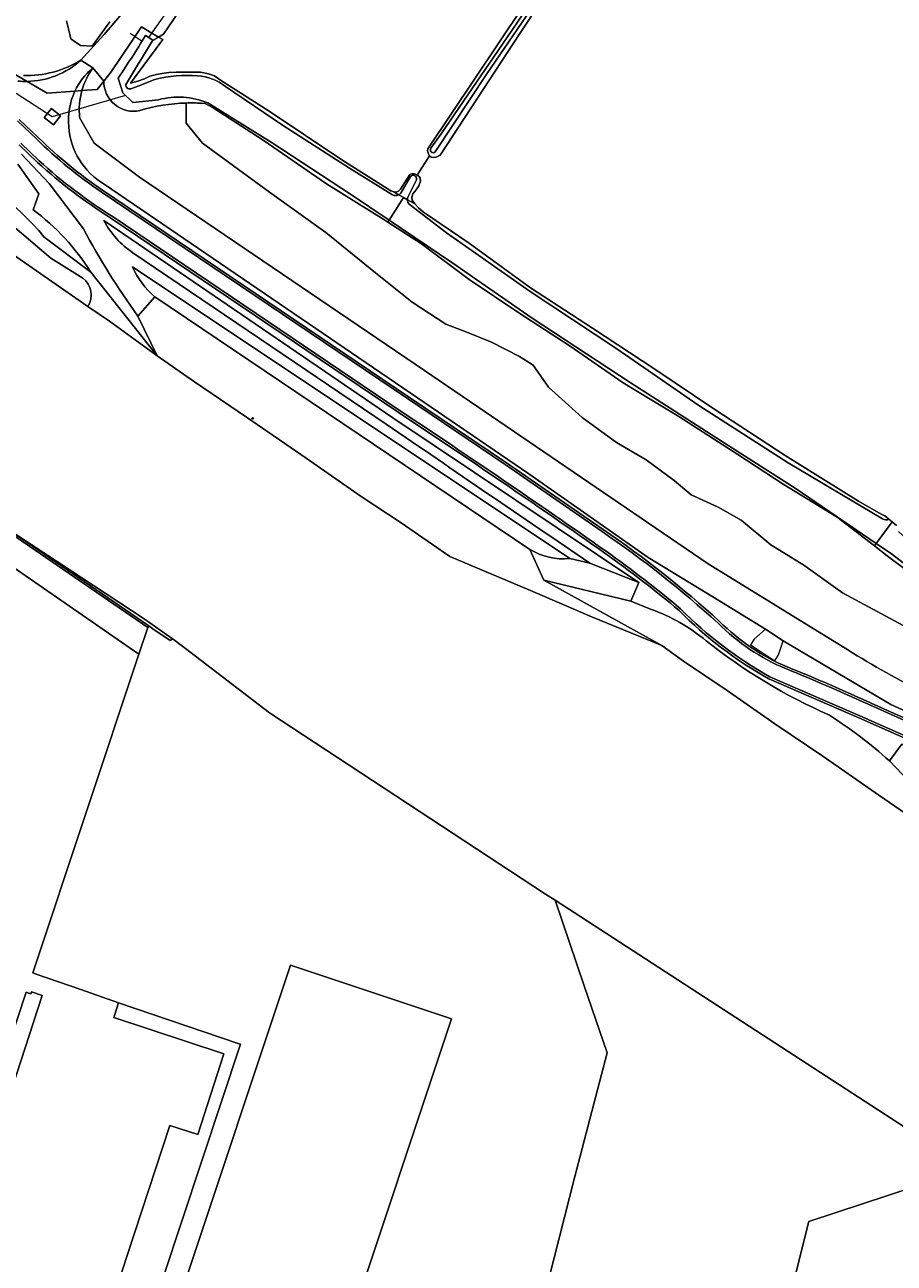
# Model space of a CAD drawing. Header units: metres. Extents: x 151448 to 154749, y 463108 to 465296.
# Tile 357 of 449: x 153305 to 153460, y 464640 to 464862. Entities that reach past the tile are written whole.
import ezdxf
from ezdxf.enums import TextEntityAlignment as Align

# ---------------------------------------------------------------- set-up
doc = ezdxf.new("R2010")
doc.units = ezdxf.units.M
doc.layers.get('0').update_dxf_attribs({"lineweight": 9})
for name, color, linetype, lineweight in [('B-PV-GK-BESCHOEIING-G', 253, 'Continuous', 9), ('B-PV-GK-KADEMUUR-GV', 253, 'Continuous', 9), ('B-PV-GR-GRAS-GV', 253, 'Continuous', 9), ('B-PV-GR-GROENVOORZIENING-GV', 253, 'Continuous', 9), ('B-PV-GR-HOUTWAL-GV', 253, 'Continuous', 9), ('B-PV-GR-STRUIK-GV', 253, 'Continuous', 9), ('B-PV-GW-TALUD_KRUIN-G', 253, 'Continuous', 9), ('B-PV-IE-MEUBILAIR-S', 253, 'Continuous', 9), ('B-PV-IE-TERREINAFSCHEIDING_KUNSTMATIG_HEKWERK-G', 253, 'Continuous', 9), ('B-PV-KW-KUNSTWERK_DUIKER-G', 253, 'Continuous', 9), ('B-PV-OG-BEBOUWING-GV', 1, 'Continuous', 9), ('B-PV-OG-BEBOUWING_BUNKER-GV', 1, 'Continuous', 9), ('B-PV-OG-TERREIN_BEGROEID-GV', 253, 'Continuous', 9), ('B-PV-OG-TERREIN_ERF-GV', 253, 'Continuous', 9), ('B-PV-OG-TERREIN_OEVER-GV', 253, 'Continuous', 9), ('B-PV-OG-WATER-GV', 253, 'Continuous', 9), ('B-PV-OG-WATER_RIVIER-GV', 253, 'Continuous', 9), ('B-PV-OG-WATER_SLOOT-GV', 253, 'Continuous', 9), ('B-PV-VH-GESLOTENVERHARDING_ASFALT-GV', 253, 'Continuous', 9), ('B-PV-VH-HALFVERHARDING_GRASBETONSTEEN-GV', 253, 'Continuous', 9), ('B-PV-VH-OPENVERHARDING_BETONSTRAATSTEEN-GV', 253, 'Continuous', 9)]:
    doc.layers.add(name, color=color, linetype=linetype, lineweight=lineweight)
doc.styles.add('NLCS-ISO', font='txt')

# ---------------------------------------------------------------- blocks, each defined once
blk = doc.blocks.new('SIE-MEUBILAIR_PAAL_HECTOMETER-SO')
blk.add_circle((0, 0), 0.75)
at = {"style": 'NLCS-ISO'}
blk.add_text('hm', height=0.75, dxfattribs=at).set_placement((0.2, 0.1), align=Align.MIDDLE_CENTER)

msp = doc.modelspace()

# ---------------------------------------------------------------- linework, layer by layer
at = {"layer": 'B-PV-GK-BESCHOEIING-G', "flags": 128}
for points in [[(153280.571, 464835.762), (153315.952, 464811.241)], [(153315.952, 464811.241), (153319.773, 464808.592)], [(153332.352, 464750.886), (153332.293, 464750.804), (153332.165, 464751.029)], [(153386.077, 464589.527), (153391.721, 464611.776), (153397.474, 464634.266), (153402.915, 464655.53), (153408.719, 464677.894), (153404.645, 464689.868), (153399.405, 464705.137)]]:
    msp.add_lwpolyline(points, dxfattribs=at)
at = {"layer": 'B-PV-GK-KADEMUUR-GV', "flags": 128}
msp.add_lwpolyline([(153213.953, 464826.221), (153213.851, 464826.004), (153223.491, 464820.459), (153227.668, 464822.39), (153233.042, 464818.61), (153241.287, 464812.81), (153259.542, 464800.237), (153267.791, 464794.251), (153273.244, 464790.649), (153300.451, 464771.881), (153326.625, 464753.874), (153326.805, 464754.147), (153300.658, 464772.114), (153295.205, 464775.868), (153291.607, 464778.358), (153284.058, 464783.581), (153273.451, 464790.882), (153267.997, 464794.484), (153259.658, 464800.46), (153241.409, 464813.041), (153227.7, 464822.706), (153223.498, 464820.732)], close=True, dxfattribs=at)
at = {"layer": 'B-PV-GR-GRAS-GV'}
for points in [[(153314.865, 464849.786, 0.0952382), (153314.46, 464844.989)], [(153325.215, 464846.221, -0.4830465), (153318.779, 464851.492)], [(153333.504, 464847.568, 0.0648542), (153325.215, 464846.221)], [(153451.73, 464749.887, 0.0263771), (153465.585, 464742.146)]]:
    msp.add_lwpolyline(points, format="xyb", dxfattribs=at)
at = {"layer": 'B-PV-GR-GRAS-GV', "flags": 128}
for points in [[(153318.779, 464851.492), (153317.602, 464849.987), (153314.865, 464849.786)], [(153461.605, 464754.209), (153450.766, 464760.04), (153443.877, 464764.996), (153437.981, 464768.615), (153432.654, 464773.076), (153428.59, 464775.389), (153423.745, 464777.568), (153420.719, 464780.113), (153415.687, 464783.825), (153410.412, 464786.918), (153404.275, 464791.384), (153398.239, 464796.835), (153395.494, 464800.735), (153393.072, 464802.268), (153388.039, 464804.824), (153383.931, 464806.504), (153379.894, 464808.037), (153373.866, 464811.964), (153367.353, 464817.263), (153358.472, 464824.418), (153348.391, 464831.622), (153336.441, 464840.375), (153333.471, 464843.989), (153333.504, 464847.568)], [(153314.46, 464844.989), (153317.07, 464840.404), (153325.17, 464834.308), (153376.105, 464799.801), (153426.765, 464765.26), (153451.73, 464749.887)]]:
    msp.add_lwpolyline(points, dxfattribs=at)
msp.add_lwpolyline([(153397.423, 464762.327), (153394.926, 464767.834), (153327.918, 464812.922), (153324.868, 464809.518), (153328.294, 464802.391), (153334.993, 464797.751), (153344.249, 464791.453), (153354.934, 464784.113), (153364.781, 464777.305), (153371.889, 464772.57), (153380.612, 464766.556), (153395.428, 464760.282), (153406.084, 464755.744), (153418.466, 464750.652)], close=True, dxfattribs=at)
at = {"layer": 'B-PV-GR-GROENVOORZIENING-GV', "flags": 128}
for points in [[(153327.935, 464870.535), (153318.866, 464859.818), (153314.681, 464855.213), (153316.824, 464853.839), (153318.779, 464851.492), (153320.088, 464853.144), (153325.518, 464861.177), (153327.386, 464860.054), (153328.579, 464859.337), (153329.468, 464859.894), (153332.096, 464863.794)], [(153314.681, 464855.213), (153318.866, 464859.818), (153327.935, 464870.535)], [(153319.834, 464862.05), (153316.674, 464857.701), (153314.639, 464857.846), (153312.906, 464859.048), (153312.49, 464860.803), (153312.121, 464862.281)], [(153316.824, 464853.839), (153314.681, 464855.213)], [(153302.536, 464852.919), (153305.079, 464851.431)], [(153318.779, 464851.492), (153316.824, 464853.839)], [(153305.079, 464851.431), (153308.664, 464849.331), (153313.625, 464849.695)], [(153313.625, 464849.695), (153314.865, 464849.786)], [(153314.865, 464849.786), (153317.602, 464849.987), (153318.779, 464851.492)]]:
    msp.add_lwpolyline(points, dxfattribs=at)
at = {"layer": 'B-PV-GR-GROENVOORZIENING-GV'}
for points in [[(153314.681, 464855.213, -0.1467039), (153304.41, 464852.488)], [(153304.41, 464852.488, 0.1467039), (153314.681, 464855.213)], [(153314.681, 464855.213, -0.1804055), (153305.079, 464851.431)], [(153305.079, 464851.431, 0.1804055), (153314.681, 464855.213)], [(153316.824, 464853.839, 0.1082782), (153313.625, 464849.695)], [(153313.625, 464849.695, -0.1082782), (153316.824, 464853.839)], [(153314.865, 464849.786, -0.088526), (153316.824, 464853.839)], [(153316.824, 464853.839, 0.088526), (153314.865, 464849.786)]]:
    msp.add_lwpolyline(points, format="xyb", dxfattribs=at)
at = {"layer": 'B-PV-GR-HOUTWAL-GV', "flags": 128}
for points in [[(153333.504, 464847.568), (153333.471, 464843.989), (153336.441, 464840.375), (153348.391, 464831.622), (153358.472, 464824.418), (153367.353, 464817.263), (153373.866, 464811.964), (153379.894, 464808.037), (153383.931, 464806.504), (153388.039, 464804.824), (153393.072, 464802.268), (153395.494, 464800.735), (153398.239, 464796.835), (153404.275, 464791.384), (153410.412, 464786.918), (153415.687, 464783.825), (153420.719, 464780.113), (153423.745, 464777.568), (153428.59, 464775.389), (153432.654, 464773.076), (153437.981, 464768.615), (153443.877, 464764.996), (153450.766, 464760.04), (153461.605, 464754.209)], [(153369.543, 464826.3), (153368.819, 464826.765), (153358.593, 464833.147), (153347.246, 464840.913), (153338.304, 464846.737), (153336.865, 464847.485), (153336.167, 464847.543)], [(153465.801, 464761.408), (153458.788, 464766.686), (153456.493, 464768.453), (153449.82, 464773.591), (153440.204, 464779.475), (153432.056, 464784.778), (153421.545, 464791.543), (153411.566, 464797.571), (153402.133, 464804.12), (153392.956, 464810.109), (153384.053, 464816.025), (153375.558, 464822.434), (153369.543, 464826.3)]]:
    msp.add_lwpolyline(points, dxfattribs=at)
at = {"layer": 'B-PV-GR-HOUTWAL-GV'}
msp.add_lwpolyline([(153336.167, 464847.543, 0.0206551), (153333.504, 464847.568)], format="xyb", dxfattribs=at)
at = {"layer": 'B-PV-GR-STRUIK-GV', "flags": 128}
msp.add_lwpolyline([(153312.121, 464862.281), (153312.49, 464860.803), (153312.906, 464859.048), (153314.639, 464857.846), (153316.674, 464857.701), (153319.834, 464862.05)], dxfattribs=at)
at = {"layer": 'B-PV-GW-TALUD_KRUIN-G'}
for points in [[(153316.824, 464853.839, 0.1082782), (153313.625, 464849.695)], [(153313.625, 464849.695, 0.1343747), (153312.504, 464843.337)], [(153312.504, 464843.337, 0.2477172), (153318.852, 464833.066)], [(153426.412, 464751.507, 0.0871793), (153416.495, 464757.148)], [(153448.465, 464738.205, -0.0642933), (153426.412, 464751.507)], [(153459.15, 464730.058, 0.0403538), (153448.465, 464738.205)]]:
    msp.add_lwpolyline(points, format="xyb", dxfattribs=at)
at = {"layer": 'B-PV-GW-TALUD_KRUIN-G', "flags": 128}
for points in [[(153318.852, 464833.066), (153373.502, 464795.773), (153394.713, 464781.353), (153416.058, 464766.385), (153427.586, 464759.326), (153437.009, 464753.557), (153440.178, 464751.504), (153459.423, 464740.099), (153516.322, 464714.332), (153526.258, 464710.02)], [(153414.376, 464761.899), (153370.418, 464791.352), (153318.771, 464826.61)], [(153402.039, 464766.173), (153323.928, 464818.287)], [(153397.423, 464762.327), (153412.953, 464758.574), (153414.376, 464761.899)], [(153416.495, 464757.148), (153412.953, 464758.574), (153397.423, 464762.327)], [(153461.371, 464733.006), (153459.15, 464730.058), (153469.595, 464719.107)], [(153469.595, 464719.107), (153459.15, 464730.058)]]:
    msp.add_lwpolyline(points, dxfattribs=at)
at = {"layer": 'B-PV-IE-TERREINAFSCHEIDING_KUNSTMATIG_HEKWERK-G', "flags": 128}
for points in [[(153332.096, 464863.794), (153329.468, 464859.894), (153328.579, 464859.337)], [(153328.579, 464859.337), (153327.43, 464858.618)], [(153325.045, 464749.128), (153326.625, 464753.874)], [(153342.807, 464679.568), (153321.417, 464686.842)], [(153320.476, 464611.908), (153322.069, 464615.403), (153326.21, 464627.924), (153329.324, 464637.575), (153343.228, 464679.428), (153342.807, 464679.568)], [(153430.979, 464593.073), (153444.779, 464647.753), (153473.36, 464657.187)]]:
    msp.add_lwpolyline(points, dxfattribs=at)
at = {"layer": 'B-PV-KW-KUNSTWERK_DUIKER-G', "flags": 128}
for points in [[(153322.679, 464848.903), (153309.578, 464845.124), (153253.351, 464881.54), (153248.986, 464902.128)], [(153326.823, 464859.258), (153331.42, 464865.763)], [(153323.516, 464860.068), (153325.441, 464858.727)]]:
    msp.add_lwpolyline(points, dxfattribs=at)
at = {"layer": 'B-PV-OG-BEBOUWING-GV', "flags": 128}
msp.add_lwpolyline([(153316.748, 464622.637), (153323.038, 464641.856), (153330.587, 464664.923), (153335.555, 464663.283), (153340.255, 464677.738), (153320.543, 464684.189), (153320.66, 464684.545), (153321.417, 464686.842), (153314.691, 464689.179), (153306.676, 464691.964), (153306.553, 464692.007), (153306.081, 464692.164), (153325.045, 464749.128), (153286.243, 464775.932)], dxfattribs=at)
for points in [[(153352.144, 464693.523), (153333.071, 464636.325), (153335.869, 464635.391), (153332.66, 464625.772), (153355.854, 464618.035), (153359.053, 464627.652), (153361.836, 464626.747), (153380.91, 464683.946)], [(153297.856, 464657.902), (153298.169, 464657.798), (153295.837, 464650.736), (153295.37, 464650.891), (153293.415, 464651.536), (153290.127, 464652.621), (153292.817, 464661.212), (153295.481, 464660.322), (153304.929, 464688.701), (153305.39, 464688.547), (153305.715, 464688.439), (153305.85, 464688.764), (153307.77, 464688.115)]]:
    msp.add_lwpolyline(points, close=True, dxfattribs=at)
at = {"layer": 'B-PV-OG-BEBOUWING_BUNKER-GV', "flags": 128}
msp.add_lwpolyline([(153440.178, 464751.504), (153437.009, 464753.557), (153434.99, 464751.775), (153434.331, 464750.757), (153438.677, 464747.941), (153439.342, 464748.967)], close=True, dxfattribs=at)
at = {"layer": 'B-PV-OG-TERREIN_BEGROEID-GV', "flags": 128}
for points in [[(153305.079, 464851.431), (153302.536, 464852.919)], [(153313.625, 464849.695), (153308.664, 464849.331), (153305.079, 464851.431)], [(153314.865, 464849.786), (153313.625, 464849.695)], [(153303.66, 464844.647), (153307.074, 464841.397)], [(153451.73, 464749.887), (153426.765, 464765.26), (153376.105, 464799.801), (153325.17, 464834.308), (153317.07, 464840.404), (153314.46, 464844.989)], [(153306.934, 464836.961), (153303.642, 464840.099)], [(153315.161, 464825.109), (153309.039, 464833.187), (153304.085, 464838.455)], [(153304.085, 464838.455), (153309.039, 464833.187)], [(153306.128, 464828.512), (153307.177, 464831.346), (153303.434, 464836.666)], [(153303.434, 464836.666), (153307.177, 464831.346), (153306.128, 464828.512)], [(153309.039, 464833.187), (153315.161, 464825.109)], [(153318.53, 464832.026), (153373.245, 464795.11), (153390.725, 464783.295), (153408.034, 464771.352)], [(153526.258, 464710.02), (153516.322, 464714.332), (153459.423, 464740.099), (153440.178, 464751.504), (153437.009, 464753.557), (153427.586, 464759.326), (153416.058, 464766.385), (153394.713, 464781.353), (153373.502, 464795.773), (153318.852, 464833.066)], [(153318.852, 464833.066), (153373.502, 464795.773), (153394.713, 464781.353), (153416.058, 464766.385), (153427.586, 464759.326), (153437.009, 464753.557), (153440.178, 464751.504)], [(153414.376, 464761.899), (153370.418, 464791.352), (153318.771, 464826.61)], [(153318.771, 464826.61), (153370.418, 464791.352), (153414.376, 464761.899), (153412.953, 464758.574), (153416.495, 464757.148)], [(153371.359, 464792.341), (153320.217, 464826.891)], [(153308.085, 464823.691), (153316.458, 464817.36)], [(153323.983, 464820.805), (153369.241, 464790.206)], [(153369.241, 464790.206), (153323.983, 464820.805)], [(153316.458, 464817.36), (153328.294, 464802.391), (153324.868, 464809.518)], [(153402.039, 464766.173), (153323.928, 464818.287)], [(153323.928, 464818.287), (153402.039, 464766.173), (153405.652, 464765.376)], [(153324.868, 464809.518), (153327.918, 464812.922)], [(153327.918, 464812.922), (153394.926, 464767.834)], [(153262.098, 464789.856), (153263.943, 464788.828), (153285.085, 464774.246), (153286.243, 464775.932), (153325.045, 464749.128), (153326.625, 464753.874), (153300.451, 464771.881), (153273.244, 464790.649), (153267.791, 464794.251), (153259.542, 464800.237), (153258.436, 464798.119), (153258.136, 464797.545), (153257.933, 464797.157), (153257.708, 464796.725), (153259.616, 464795.715)], [(153394.926, 464767.834), (153397.423, 464762.327), (153412.953, 464758.574), (153414.376, 464761.899)], [(153414.376, 464761.899), (153405.652, 464765.376), (153402.039, 464766.173)], [(153405.652, 464765.376), (153414.376, 464761.899)], [(153416.495, 464757.148), (153412.953, 464758.574), (153397.423, 464762.327), (153418.466, 464750.652)], [(153418.466, 464750.652), (153422.376, 464747.842), (153429.962, 464742.741), (153438.694, 464736.655), (153447.282, 464730.874), (153457.285, 464723.93), (153467.779, 464716.744), (153469.595, 464719.107), (153459.15, 464730.058)], [(153440.178, 464751.504), (153459.423, 464740.099), (153516.322, 464714.332), (153526.258, 464710.02)], [(153523.855, 464706.021), (153514.616, 464710.313), (153470.264, 464730.403), (153453.699, 464737.755), (153437.593, 464744.723)], [(153455.919, 464740.358), (153491.58, 464724.355), (153515.942, 464713.314), (153525.307, 464709.166)], [(153459.15, 464730.058), (153461.371, 464733.006), (153494.164, 464718.259), (153506.213, 464712.75), (153510.941, 464710.077)]]:
    msp.add_lwpolyline(points, dxfattribs=at)
at = {"layer": 'B-PV-OG-TERREIN_BEGROEID-GV'}
for points in [[(153305.079, 464851.431, -0.0286833), (153303.404, 464851.495)], [(153303.404, 464851.495, 0.0286833), (153305.079, 464851.431)], [(153312.504, 464843.337, -0.1343747), (153313.625, 464849.695)], [(153313.625, 464849.695, 0.1343747), (153312.504, 464843.337)], [(153314.46, 464844.989, -0.0952382), (153314.865, 464849.786)], [(153318.852, 464833.066, -0.2477172), (153312.504, 464843.337)], [(153312.504, 464843.337, 0.2477172), (153318.852, 464833.066)], [(153307.074, 464841.397, 0.0460412), (153318.53, 464832.026)], [(153289.769, 464837.473, -0.1154), (153308.085, 464823.691)], [(153320.217, 464826.891, -0.0441436), (153306.934, 464836.961)], [(153316.458, 464817.36, 0.0920812), (153306.128, 464828.512)], [(153306.128, 464828.512, -0.0920812), (153316.458, 464817.36)], [(153318.771, 464826.61, 0.1224393), (153323.983, 464820.805)], [(153323.983, 464820.805, -0.1224393), (153318.771, 464826.61)], [(153324.868, 464809.518, -0.0361242), (153315.161, 464825.109)], [(153315.161, 464825.109, 0.0361242), (153324.868, 464809.518)], [(153323.928, 464818.287, 0.1155549), (153327.918, 464812.922)], [(153327.918, 464812.922, -0.1155549), (153323.928, 464818.287)], [(153408.295, 464767.176, 0.0070063), (153371.359, 464792.341)], [(153369.241, 464790.206, 0.0013217), (153405.652, 464765.376)], [(153405.652, 464765.376, -0.0013217), (153369.241, 464790.206)], [(153408.034, 464771.352, -0.0348564), (153428.823, 464754.957)], [(153402.039, 464766.173, -0.1612901), (153394.926, 464767.834)], [(153394.926, 464767.834, 0.1612901), (153402.039, 464766.173)], [(153421.573, 464756.921, 0.01848), (153408.295, 464767.176)], [(153426.412, 464751.507, 0.0871793), (153416.495, 464757.148)], [(153416.495, 464757.148, -0.0871793), (153426.412, 464751.507)], [(153437.593, 464744.723, -0.0708029), (153421.573, 464756.921)], [(153428.823, 464754.957, 0.1000323), (153440.916, 464746.845)], [(153448.465, 464738.205, -0.0642933), (153426.412, 464751.507)], [(153426.412, 464751.507, 0.0642933), (153448.465, 464738.205)], [(153465.585, 464742.146, -0.0263771), (153451.73, 464749.887)], [(153440.916, 464746.845, -0.0107649), (153455.919, 464740.358)], [(153459.15, 464730.058, 0.0403538), (153448.465, 464738.205)], [(153448.465, 464738.205, -0.0403538), (153459.15, 464730.058)]]:
    msp.add_lwpolyline(points, format="xyb", dxfattribs=at)
at = {"layer": 'B-PV-OG-TERREIN_BEGROEID-GV', "flags": 128}
for points in [[(153308.142, 464844.993), (153309.417, 464846.599), (153311.068, 464845.289), (153309.794, 464843.683)], [(153461.371, 464733.006), (153459.15, 464730.058), (153469.595, 464719.107), (153471.6, 464721.717), (153466.366, 464727.097), (153466.358, 464729.099)]]:
    msp.add_lwpolyline(points, close=True, dxfattribs=at)
at = {"layer": 'B-PV-OG-TERREIN_ERF-GV', "flags": 128}
for points in [[(153370.591, 464831.685), (153371.038, 464831.669), (153371.412, 464831.823), (153371.808, 464832.207), (153373.471, 464834.79), (153373.789, 464834.944), (153374.272, 464834.9), (153374.754, 464834.702), (153377.001, 464838.118), (153376.777, 464838.485), (153376.644, 464839.035), (153376.709, 464839.401), (153393.487, 464864.475), (153416.805, 464899.161), (153420.497, 464904.607)], [(153422.022, 464903.573), (153420.987, 464902.079), (153403.915, 464876.327), (153393.119, 464859.975), (153378.856, 464838.282), (153378.178, 464837.91), (153377.691, 464837.862), (153377.297, 464837.905), (153377.001, 464838.118), (153374.754, 464834.702)], [(153332.096, 464863.794), (153329.468, 464859.894), (153328.579, 464859.337), (153329.325, 464858.889), (153323.547, 464851.113), (153324.858, 464851.454), (153326.059, 464851.904), (153326.998, 464852.385), (153328.186, 464852.678), (153329.131, 464852.823), (153330.401, 464853.046), (153331.726, 464853.102), (153332.738, 464853.107), (153336.076, 464853.056), (153337.492, 464852.788), (153338.559, 464852.415), (153339.611, 464851.637), (153348.32, 464846.133), (153361.293, 464837.436), (153370.052, 464831.859), (153370.591, 464831.685)], [(153374.754, 464834.702), (153375.109, 464834.447), (153375.317, 464834.157), (153375.372, 464833.614), (153375.07, 464832.766), (153374.575, 464832.076), (153374.016, 464831.348), (153373.827, 464830.742), (153373.9, 464830.217), (153374.339, 464829.543), (153375.035, 464828.832), (153375.9, 464828.09), (153383.899, 464822.629), (153395.044, 464814.56), (153406.086, 464807.334), (153417.262, 464800.006), (153427.951, 464792.83), (153440.555, 464784.578), (153453.664, 464776.466), (153457.669, 464774.143), (153458.341, 464773.806), (153459.085, 464773.206), (153459.631, 464772.766), (153460.436, 464772.117)], [(153397.474, 464634.266), (153402.915, 464655.53), (153408.719, 464677.894), (153404.645, 464689.868), (153399.405, 464705.137), (153397.727, 464706.225), (153354.464, 464734.628), (153348.388, 464738.617), (153332.352, 464750.886), (153332.165, 464751.029), (153331.391, 464751.621), (153331.078, 464751.84), (153330.623, 464751.562), (153327.561, 464753.627), (153326.805, 464754.147), (153326.625, 464753.874), (153325.045, 464749.128), (153306.081, 464692.164), (153306.553, 464692.007), (153306.676, 464691.964), (153314.691, 464689.179), (153321.417, 464686.842), (153342.807, 464679.568), (153343.228, 464679.428), (153329.324, 464637.575)], [(153586.561, 464583.883), (153474.659, 464657.615), (153473.36, 464657.187), (153444.779, 464647.753), (153430.979, 464593.073)]]:
    msp.add_lwpolyline(points, dxfattribs=at)
for points in [[(153352.144, 464693.523), (153380.91, 464683.946), (153361.836, 464626.747), (153359.053, 464627.652), (153355.854, 464618.035), (153332.66, 464625.772), (153335.869, 464635.391), (153333.071, 464636.325)], [(153297.856, 464657.902), (153307.77, 464688.115), (153305.85, 464688.764), (153305.715, 464688.439), (153305.39, 464688.547), (153304.929, 464688.701), (153295.481, 464660.322), (153292.817, 464661.212), (153290.127, 464652.621), (153293.415, 464651.536), (153295.37, 464650.891), (153295.837, 464650.736), (153298.169, 464657.798)], [(153292.474, 464621.065), (153314.902, 464613.791), (153315.567, 464613.566), (153320.476, 464611.908), (153322.069, 464615.403), (153326.21, 464627.924), (153329.324, 464637.575), (153343.228, 464679.428), (153342.807, 464679.568), (153321.417, 464686.842), (153320.66, 464684.545), (153320.543, 464684.189), (153340.255, 464677.738), (153335.555, 464663.283), (153330.587, 464664.923), (153323.038, 464641.856), (153316.748, 464622.637), (153316.714, 464622.534), (153314.776, 464616.612), (153314.568, 464615.977), (153293.838, 464622.779)]]:
    msp.add_lwpolyline(points, close=True, dxfattribs=at)
at = {"layer": 'B-PV-OG-TERREIN_OEVER-GV', "flags": 128}
for points in [[(153420.497, 464904.607), (153416.805, 464899.161), (153393.487, 464864.475), (153376.709, 464839.401), (153376.644, 464839.035), (153376.777, 464838.485), (153377.001, 464838.118), (153377.297, 464837.905), (153377.691, 464837.862), (153378.178, 464837.91), (153378.856, 464838.282), (153393.119, 464859.975), (153403.915, 464876.327), (153420.987, 464902.079), (153422.022, 464903.573)], [(153377.237, 464839.516), (153379.088, 464842.066), (153392.471, 464861.644), (153403.762, 464878.64), (153418.296, 464900.424), (153420.847, 464904.128)], [(153421.48, 464903.693), (153410.839, 464887.67), (153397.411, 464867.717), (153387.207, 464852.766), (153377.974, 464838.837)], [(153371.492, 464831.17), (153370.591, 464831.685), (153370.052, 464831.859), (153361.293, 464837.436), (153348.32, 464846.133), (153339.611, 464851.637), (153338.559, 464852.415), (153337.492, 464852.788), (153336.076, 464853.056), (153332.738, 464853.107), (153331.726, 464853.102), (153330.401, 464853.046), (153329.131, 464852.823), (153328.186, 464852.678), (153326.998, 464852.385), (153326.059, 464851.904), (153324.858, 464851.454), (153323.547, 464851.113), (153329.325, 464858.889), (153328.579, 464859.337), (153327.386, 464860.054), (153325.518, 464861.177), (153320.088, 464853.144), (153318.779, 464851.492)], [(153326.228, 464859.614), (153327.54, 464858.798), (153327.43, 464858.618), (153325.507, 464855.471), (153324.984, 464854.616), (153324.462, 464853.76), (153322.811, 464851.06)], [(153328.544, 464848.15), (153323.944, 464847.676), (153322.204, 464849.365), (153321.345, 464852.015)], [(153323.584, 464850.11), (153325.066, 464850.619), (153325.064, 464850.625), (153327.922, 464851.774)], [(153340.495, 464850.511), (153350.734, 464843.632), (153362.666, 464835.95), (153370.371, 464831.185)], [(153336.167, 464847.543), (153336.865, 464847.485), (153338.304, 464846.737), (153347.246, 464840.913), (153358.593, 464833.147), (153368.819, 464826.765), (153369.543, 464826.3), (153369.742, 464826.617), (153363.021, 464831.142), (153348.889, 464840.463), (153337.349, 464847.59)], [(153289.769, 464837.473), (153287.148, 464836.986), (153298.409, 464829.104), (153309.324, 464819.834), (153315.042, 464816.303)], [(153373.04, 464830.285), (153374.339, 464829.543), (153373.9, 464830.217), (153373.827, 464830.742), (153374.016, 464831.348), (153374.575, 464832.076), (153375.07, 464832.766), (153375.372, 464833.614), (153375.317, 464834.157), (153375.109, 464834.447), (153374.754, 464834.702), (153374.272, 464834.9), (153373.789, 464834.944), (153373.471, 464834.79), (153371.808, 464832.207), (153371.412, 464831.823), (153371.038, 464831.669), (153370.591, 464831.685)], [(153371.869, 464831.476), (153373.559, 464834.43)], [(153374.538, 464833.613), (153373.14, 464830.858)], [(153370.591, 464831.685), (153371.492, 464831.17)], [(153459.085, 464773.206), (153458.341, 464773.806), (153457.669, 464774.143), (153453.664, 464776.466), (153440.555, 464784.578), (153427.951, 464792.83), (153417.262, 464800.006), (153406.086, 464807.334), (153395.044, 464814.56), (153383.899, 464822.629), (153375.9, 464828.09), (153375.035, 464828.832), (153374.339, 464829.543), (153373.04, 464830.285)], [(153373.341, 464829.492), (153380.042, 464824.407), (153394.993, 464813.876), (153410.257, 464803.771), (153425.127, 464793.515), (153441.067, 464783.302), (153457.947, 464773.269)], [(153316.458, 464817.36), (153308.085, 464823.691)], [(153315.952, 464811.241), (153319.773, 464808.592), (153328.294, 464802.391), (153316.458, 464817.36)]]:
    msp.add_lwpolyline(points, dxfattribs=at)
at = {"layer": 'B-PV-OG-TERREIN_OEVER-GV'}
for points in [[(153321.345, 464852.015, 0.0104102), (153326.228, 464859.614)], [(153327.922, 464851.774, -0.0841096), (153335.547, 464852.429)], [(153335.547, 464852.429, -0.1571278), (153340.495, 464850.511)], [(153318.779, 464851.492, 0.4830465), (153325.215, 464846.221)], [(153322.811, 464851.06, 0.677255), (153323.584, 464850.11)], [(153325.215, 464846.221, -0.0648542), (153333.504, 464847.568)], [(153337.349, 464847.59, 0.1680926), (153328.544, 464848.15)], [(153333.504, 464847.568, -0.0206551), (153336.167, 464847.543)], [(153377.974, 464838.837, -0.937731), (153377.237, 464839.516)], [(153308.085, 464823.691, 0.1154), (153289.769, 464837.473)], [(153373.559, 464834.43, -0.9975936), (153374.538, 464833.613)], [(153370.371, 464831.185, 0.2507367), (153371.492, 464831.17)], [(153371.492, 464831.17, 0.1041975), (153371.869, 464831.476)], [(153373.14, 464830.858, 0.1076654), (153373.04, 464830.285)], [(153373.04, 464830.285, 0.1599586), (153373.341, 464829.492)], [(153315.042, 464816.303, -0.3717785), (153315.952, 464811.241)], [(153457.947, 464773.269, 0.2207642), (153459.085, 464773.206)]]:
    msp.add_lwpolyline(points, format="xyb", dxfattribs=at)
at = {"layer": 'B-PV-OG-TERREIN_OEVER-GV', "flags": 128}
for points in [[(153456.82, 464768.902), (153442.506, 464778.626), (153430.478, 464786.311), (153412.816, 464797.648), (153395.327, 464809.106), (153380.97, 464819.058), (153369.742, 464826.617), (153369.543, 464826.3), (153375.558, 464822.434), (153384.053, 464816.025), (153392.956, 464810.109), (153402.133, 464804.12), (153411.566, 464797.571), (153421.545, 464791.543), (153432.056, 464784.778), (153440.204, 464779.475), (153449.82, 464773.591), (153456.493, 464768.453)], [(153456.82, 464768.902), (153456.493, 464768.453), (153458.788, 464766.686), (153465.801, 464761.408), (153474.608, 464754.687), (153483.344, 464749.147), (153492.104, 464743.369), (153492.84, 464742.89), (153495.863, 464740.924), (153500.835, 464737.692), (153503.327, 464736.011), (153503.693, 464736.661), (153495.394, 464741.849), (153472.228, 464757.259), (153459.537, 464767.056)]]:
    msp.add_lwpolyline(points, close=True, dxfattribs=at)
at = {"layer": 'B-PV-OG-WATER-GV', "flags": 128}
for points in [[(153467.779, 464716.744), (153457.285, 464723.93), (153447.282, 464730.874), (153438.694, 464736.655), (153429.962, 464742.741), (153422.376, 464747.842), (153418.466, 464750.652), (153406.084, 464755.744), (153395.428, 464760.282), (153380.612, 464766.556), (153371.889, 464772.57), (153364.781, 464777.305), (153354.934, 464784.113), (153344.249, 464791.453), (153334.993, 464797.751), (153328.294, 464802.391), (153319.773, 464808.592), (153315.952, 464811.241), (153280.571, 464835.762)], [(153300.658, 464772.114), (153305.78, 464768.715), (153325.97, 464755.41), (153331.078, 464751.84), (153331.391, 464751.621), (153332.165, 464751.029), (153332.352, 464750.886), (153348.388, 464738.617), (153354.464, 464734.628), (153397.727, 464706.225), (153399.405, 464705.137), (153473.36, 464657.187), (153474.659, 464657.615), (153586.561, 464583.883)]]:
    msp.add_lwpolyline(points, dxfattribs=at)
msp.add_lwpolyline([(153326.805, 464754.147), (153327.561, 464753.627), (153330.623, 464751.562), (153331.078, 464751.84), (153325.97, 464755.41), (153305.78, 464768.715), (153300.658, 464772.114)], close=True, dxfattribs=at)
at = {"layer": 'B-PV-OG-WATER_RIVIER-GV', "flags": 128}
for points in [[(153315.042, 464816.303), (153309.324, 464819.834), (153298.409, 464829.104), (153287.148, 464836.986), (153280.571, 464835.762)], [(153280.571, 464835.762), (153315.952, 464811.241)]]:
    msp.add_lwpolyline(points, dxfattribs=at)
at = {"layer": 'B-PV-OG-WATER_RIVIER-GV'}
msp.add_lwpolyline([(153315.952, 464811.241, 0.3717785), (153315.042, 464816.303)], format="xyb", dxfattribs=at)
at = {"layer": 'B-PV-OG-WATER_SLOOT-GV', "flags": 128}
for points in [[(153377.974, 464838.837), (153387.207, 464852.766), (153397.411, 464867.717), (153410.839, 464887.67), (153421.48, 464903.693)], [(153420.847, 464904.128), (153418.296, 464900.424), (153403.762, 464878.64), (153392.471, 464861.644), (153379.088, 464842.066)], [(153322.811, 464851.06), (153324.462, 464853.76), (153324.984, 464854.616), (153325.507, 464855.471), (153327.43, 464858.618), (153327.54, 464858.798), (153326.228, 464859.614)], [(153321.345, 464852.015), (153322.204, 464849.365), (153323.944, 464847.676), (153328.544, 464848.15)], [(153327.922, 464851.774), (153325.064, 464850.625), (153325.066, 464850.619), (153323.584, 464850.11)], [(153370.371, 464831.185), (153362.666, 464835.95), (153350.734, 464843.632), (153340.495, 464850.511)], [(153337.349, 464847.59), (153348.889, 464840.463), (153363.021, 464831.142), (153369.742, 464826.617), (153372.303, 464830.706), (153371.492, 464831.17)], [(153379.088, 464842.066), (153377.237, 464839.516)], [(153373.559, 464834.43), (153371.869, 464831.476)], [(153373.14, 464830.858), (153374.538, 464833.613)], [(153373.04, 464830.285), (153372.303, 464830.706), (153369.742, 464826.617), (153380.97, 464819.058), (153395.327, 464809.106), (153412.816, 464797.648), (153430.478, 464786.311), (153442.506, 464778.626), (153456.82, 464768.902), (153459.631, 464772.766), (153459.085, 464773.206)], [(153371.492, 464831.17), (153372.303, 464830.706), (153373.04, 464830.285)], [(153457.947, 464773.269), (153441.067, 464783.302), (153425.127, 464793.515), (153410.257, 464803.771), (153394.993, 464813.876), (153380.042, 464824.407), (153373.341, 464829.492)], [(153460.436, 464772.117), (153459.631, 464772.766), (153456.82, 464768.902), (153459.537, 464767.056), (153472.228, 464757.259), (153495.394, 464741.849), (153503.693, 464736.661), (153505.508, 464739.887), (153504.147, 464740.807), (153495.147, 464746.756), (153479.77, 464757.155), (153469.714, 464763.91), (153462.901, 464769.068), (153460.777, 464771.053)], [(153430.979, 464593.073), (153444.779, 464647.753), (153473.36, 464657.187), (153399.405, 464705.137), (153404.645, 464689.868), (153408.719, 464677.894), (153402.915, 464655.53), (153397.474, 464634.266)]]:
    msp.add_lwpolyline(points, dxfattribs=at)
at = {"layer": 'B-PV-OG-WATER_SLOOT-GV'}
for points in [[(153326.228, 464859.614, -0.0104102), (153321.345, 464852.015)], [(153335.547, 464852.429, 0.0841096), (153327.922, 464851.774)], [(153340.495, 464850.511, 0.1571278), (153335.547, 464852.429)], [(153323.584, 464850.11, -0.677255), (153322.811, 464851.06)], [(153328.544, 464848.15, -0.1680926), (153337.349, 464847.59)], [(153377.237, 464839.516, 0.937731), (153377.974, 464838.837)], [(153374.538, 464833.613, 0.9975936), (153373.559, 464834.43)], [(153371.492, 464831.17, -0.2507367), (153370.371, 464831.185)], [(153371.869, 464831.476, -0.1041975), (153371.492, 464831.17)], [(153373.04, 464830.285, -0.1076654), (153373.14, 464830.858)], [(153373.341, 464829.492, -0.1599586), (153373.04, 464830.285)], [(153459.085, 464773.206, -0.2207642), (153457.947, 464773.269)]]:
    msp.add_lwpolyline(points, format="xyb", dxfattribs=at)
at = {"layer": 'B-PV-VH-GESLOTENVERHARDING_ASFALT-GV', "flags": 128}
for points in [[(153306.796, 464841.109), (153303.38, 464844.361)], [(153303.924, 464840.383), (153307.206, 464837.254)], [(153407.808, 464771.022), (153390.5, 464782.965), (153373.021, 464794.779), (153318.306, 464831.695)], [(153320.435, 464827.226), (153371.579, 464792.675)], [(153437.771, 464745.082), (153453.859, 464738.122), (153470.428, 464730.768), (153514.784, 464710.676), (153524.017, 464706.387)], [(153525.145, 464708.8), (153515.78, 464712.948), (153491.415, 464723.99), (153455.754, 464739.994)]]:
    msp.add_lwpolyline(points, dxfattribs=at)
at = {"layer": 'B-PV-VH-GESLOTENVERHARDING_ASFALT-GV'}
for points in [[(153318.306, 464831.695, -0.0460688), (153306.796, 464841.109)], [(153307.206, 464837.254, 0.0439879), (153320.435, 464827.226)], [(153371.579, 464792.675, -0.0070168), (153408.526, 464767.502)], [(153428.546, 464754.668, 0.0348301), (153407.808, 464771.022)], [(153408.526, 464767.502, -0.0184714), (153421.844, 464757.216)], [(153421.844, 464757.216, 0.070812), (153437.771, 464745.082)], [(153440.765, 464746.475, -0.0999378), (153428.546, 464754.668)], [(153455.754, 464739.994, 0.0106139), (153440.765, 464746.475)]]:
    msp.add_lwpolyline(points, format="xyb", dxfattribs=at)
at = {"layer": 'B-PV-VH-HALFVERHARDING_GRASBETONSTEEN-GV', "flags": 128}
for points in [[(153303.38, 464844.361), (153306.796, 464841.109)], [(153307.074, 464841.397), (153303.66, 464844.647)], [(153303.642, 464840.099), (153306.934, 464836.961)], [(153307.206, 464837.254), (153303.924, 464840.383)], [(153408.034, 464771.352), (153390.725, 464783.295), (153373.245, 464795.11), (153318.53, 464832.026)], [(153318.306, 464831.695), (153373.021, 464794.779), (153390.5, 464782.965), (153407.808, 464771.022)], [(153320.217, 464826.891), (153371.359, 464792.341)], [(153371.579, 464792.675), (153320.435, 464827.226)], [(153437.593, 464744.723), (153453.699, 464737.755), (153470.264, 464730.403), (153514.616, 464710.313), (153523.855, 464706.021)], [(153524.017, 464706.387), (153514.784, 464710.676), (153470.428, 464730.768), (153453.859, 464738.122), (153437.771, 464745.082)], [(153455.754, 464739.994), (153491.415, 464723.99), (153515.78, 464712.948), (153525.145, 464708.8)], [(153525.307, 464709.166), (153515.942, 464713.314), (153491.58, 464724.355), (153455.919, 464740.358)]]:
    msp.add_lwpolyline(points, dxfattribs=at)
at = {"layer": 'B-PV-VH-HALFVERHARDING_GRASBETONSTEEN-GV'}
for points in [[(153306.796, 464841.109, 0.0460688), (153318.306, 464831.695)], [(153318.53, 464832.026, -0.0460412), (153307.074, 464841.397)], [(153306.934, 464836.961, 0.0441436), (153320.217, 464826.891)], [(153320.435, 464827.226, -0.0439879), (153307.206, 464837.254)], [(153371.359, 464792.341, -0.0070063), (153408.295, 464767.176)], [(153408.526, 464767.502, 0.0070168), (153371.579, 464792.675)], [(153407.808, 464771.022, -0.0348301), (153428.546, 464754.668)], [(153428.823, 464754.957, 0.0348564), (153408.034, 464771.352)], [(153408.295, 464767.176, -0.01848), (153421.573, 464756.921)], [(153421.844, 464757.216, 0.0184714), (153408.526, 464767.502)], [(153421.573, 464756.921, 0.0708029), (153437.593, 464744.723)], [(153437.771, 464745.082, -0.070812), (153421.844, 464757.216)], [(153428.546, 464754.668, 0.0999378), (153440.765, 464746.475)], [(153440.916, 464746.845, -0.1000323), (153428.823, 464754.957)], [(153440.765, 464746.475, -0.0106139), (153455.754, 464739.994)], [(153455.919, 464740.358, 0.0107649), (153440.916, 464746.845)]]:
    msp.add_lwpolyline(points, format="xyb", dxfattribs=at)
at = {"layer": 'B-PV-VH-OPENVERHARDING_BETONSTRAATSTEEN-GV', "flags": 128}
msp.add_lwpolyline([(153311.068, 464845.289), (153309.417, 464846.599), (153308.142, 464844.993), (153309.794, 464843.683)], close=True, dxfattribs=at)

# ---------------------------------------------------------------- block references
at = {"layer": 'B-PV-IE-MEUBILAIR-S', "xscale": 0.2, "yscale": 0.2, "zscale": 0.2}
msp.add_blockref('SIE-MEUBILAIR_PAAL_HECTOMETER-SO', (153345.371, 464791.219), dxfattribs=at)

doc.saveas('drawing.dxf')
